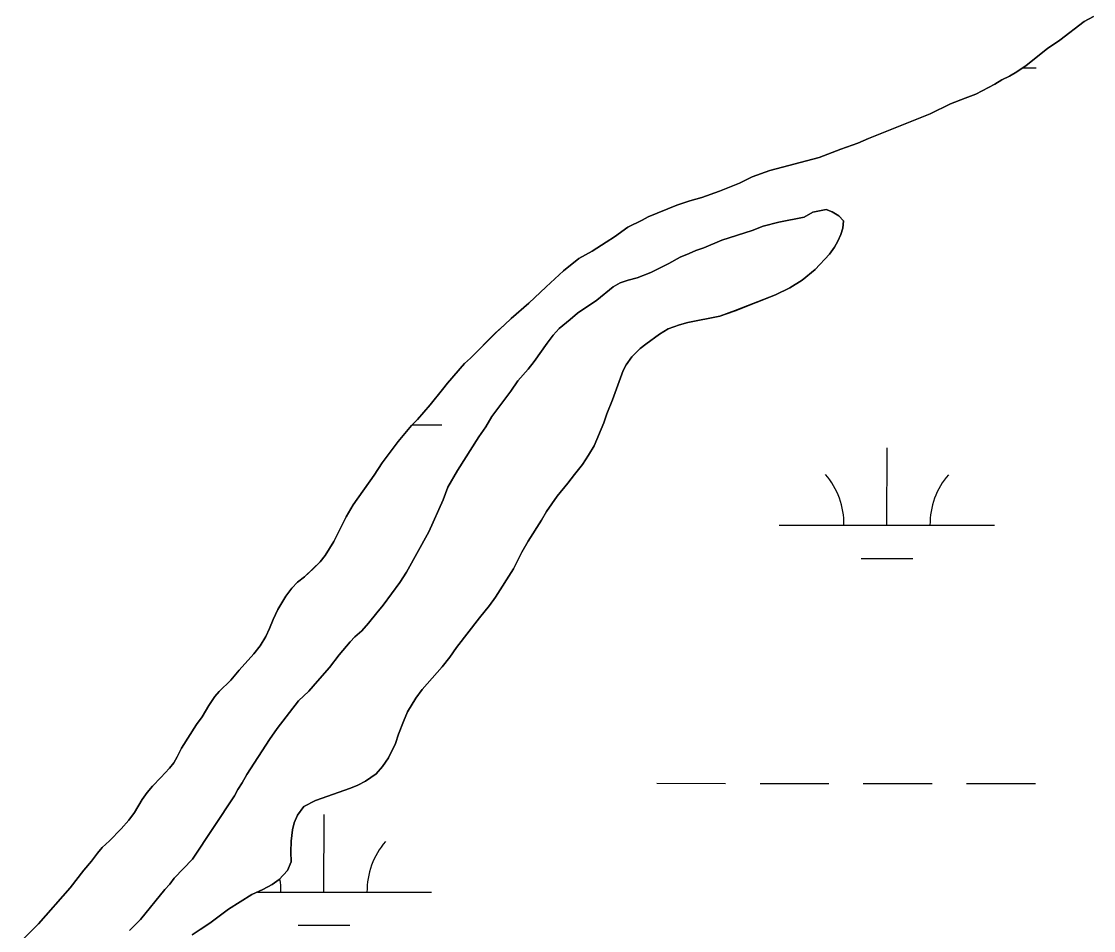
# Model space of a CAD drawing. Extents: x 3148686 to 3186545, y 916144 to 941516.
# Drawn here: x 3154581.6 to 3155079.8, y 924246 to 924668.5 of the extents above; entities that cross this region are included whole.
import ezdxf

# ---------------------------------------------------------------- set-up
doc = ezdxf.new("R2010")
doc.units = 0
for name, color, linetype in [('V-SITE-VEGE', 7, 'Continuous'), ('V-TOPO-SHOR', 7, 'Continuous'), ('V-WETL-SWMP', 7, 'Continuous')]:
    doc.layers.add(name, color=color, linetype=linetype)

msp = doc.modelspace()

# ---------------------------------------------------------------- linework, layer by layer
at = {"layer": 'V-SITE-VEGE'}
for p, q in [((3155075.45, 924668.53), (3155064.14, 924659.86)), ((3155064.14, 924659.86), (3155058.38, 924655.93)), ((3155058.38, 924655.93), (3155048.46, 924648.05)), ((3155044.09, 924645.09), (3155040.72, 924643.13)), ((3155048.46, 924648.05), (3155044.09, 924645.09)), ((3155033.98, 924639.39), (3155025.05, 924634.68)), ((3155037.15, 924641.36), (3155033.98, 924639.39)), ((3155040.72, 924643.13), (3155037.15, 924641.36)), ((3155025.05, 924634.68), (3155020.1, 924632.92)), ((3155013.36, 924630.17), (3155003.84, 924625.66)), ((3155020.1, 924632.92), (3155013.36, 924630.17)), ((3155003.84, 924625.66), (3154975.3, 924614.09)), ((3154975.3, 924614.09), (3154970.34, 924611.93)), ((3154962.41, 924609.19), (3154952.3, 924605.27)), ((3154970.34, 924611.93), (3154962.41, 924609.19)), ((3154952.3, 924605.27), (3154929.32, 924599.23)), ((3154929.32, 924599.23), (3154921.2, 924596.29)), ((3154921.2, 924596.29), (3154915.25, 924593.34)), ((3154905.93, 924589.62), (3154897.81, 924586.68)), ((3154915.25, 924593.34), (3154905.93, 924589.62)), ((3154892.26, 924585.12), (3154886.12, 924583.16)), ((3154897.81, 924586.68), (3154892.26, 924585.12)), ((3154886.12, 924583.16), (3154872.83, 924577.67)), ((3154945.38, 924577.51), (3154949.42, 924579.89)), ((3154949.42, 924579.89), (3154955.54, 924581.14)), ((3154955.54, 924581.14), (3154958.36, 924580.03)), ((3154958.36, 924580.03), (3154961.49, 924578.13)), ((3154870.06, 924576.1), (3154863.32, 924572.96)), ((3154872.83, 924577.67), (3154870.06, 924576.1)), ((3154926.26, 924573.37), (3154933.61, 924575.17)), ((3154933.61, 924575.17), (3154945.38, 924577.51)), ((3154961.49, 924578.13), (3154963.67, 924575.93)), ((3154963.67, 924575.93), (3154963.35, 924572.48)), ((3154863.32, 924572.96), (3154857.17, 924568.43)), ((3154907.14, 924566.83), (3154921.11, 924571.36)), ((3154921.11, 924571.36), (3154926.26, 924573.37)), ((3154962.39, 924569.5), (3154960.97, 924566.38)), ((3154963.35, 924572.48), (3154962.39, 924569.5)), ((3154853.4, 924565.87), (3154846.85, 924561.74)), ((3154857.17, 924568.43), (3154853.4, 924565.87)), ((3154898.68, 924563.37), (3154907.14, 924566.83)), ((3154960.97, 924566.38), (3154959.39, 924563.56)), ((3154846.85, 924561.74), (3154840.7, 924558.4)), ((3154882.49, 924556.09), (3154887.65, 924559)), ((3154887.65, 924559), (3154891.87, 924560.64)), ((3154891.87, 924560.64), (3154895, 924562.1)), ((3154895, 924562.1), (3154898.68, 924563.37)), ((3154957.18, 924560.43), (3154950.41, 924553.24)), ((3154959.39, 924563.56), (3154957.18, 924560.43)), ((3154840.7, 924558.4), (3154833.55, 924552.69)), ((3154874.03, 924551.9), (3154882.49, 924556.09)), ((3154833.55, 924552.69), (3154825.41, 924545.2)), ((3154863.55, 924548.26), (3154867.77, 924549.35)), ((3154867.77, 924549.35), (3154874.03, 924551.9)), ((3154950.41, 924553.24), (3154944.44, 924548.25)), ((3154825.41, 924545.2), (3154817.46, 924537.51)), ((3154849, 924538.95), (3154856.56, 924545.17)), ((3154856.56, 924545.17), (3154859.87, 924546.99)), ((3154859.87, 924546.99), (3154863.55, 924548.26)), ((3154938.62, 924544.66), (3154932.02, 924541.39)), ((3154944.44, 924548.25), (3154938.62, 924544.66)), ((3154839.98, 924532.93), (3154849, 924538.95)), ((3154932.02, 924541.39), (3154913.33, 924534.09)), ((3154817.46, 924537.51), (3154809.13, 924530.42)), ((3154913.33, 924534.09), (3154906.11, 924531.61)), ((3154809.13, 924530.42), (3154806.15, 924527.46)), ((3154831.51, 924525.8), (3154836.67, 924530)), ((3154836.67, 924530), (3154839.98, 924532.93)), ((3154906.11, 924531.61), (3154891.35, 924528.53)), ((3154806.15, 924527.46), (3154801.97, 924523.72)), ((3154828.74, 924522.69), (3154831.51, 924525.8)), ((3154882.09, 924525.59), (3154878.16, 924523.25)), ((3154887.43, 924527.45), (3154882.09, 924525.59)), ((3154891.35, 924528.53), (3154887.43, 924527.45)), ((3154801.97, 924523.72), (3154790.25, 924512.08)), ((3154819.88, 924510.42), (3154825.98, 924519.03)), ((3154825.98, 924519.03), (3154828.74, 924522.69)), ((3154878.16, 924523.25), (3154871.71, 924518.57)), ((3154869.2, 924516.54), (3154865.26, 924512.64)), ((3154871.71, 924518.57), (3154869.2, 924516.54)), ((3154787.47, 924509.52), (3154779.52, 924500.45)), ((3154790.25, 924512.08), (3154787.47, 924509.52)), ((3154817.12, 924506.94), (3154819.88, 924510.42)), ((3154865.26, 924512.64), (3154862.58, 924508.88)), ((3154812.32, 924501.45), (3154817.12, 924506.94)), ((3154861.16, 924506.23), (3154856.25, 924492.6)), ((3154862.58, 924508.88), (3154861.16, 924506.23)), ((3154779.52, 924500.45), (3154777.33, 924497.49)), ((3154809, 924496.69), (3154812.32, 924501.45)), ((3154777.33, 924497.49), (3154771.57, 924490.39)), ((3154800.14, 924484.97), (3154809, 924496.69)), ((3154771.57, 924490.39), (3154765.6, 924483.48)), ((3154856.25, 924492.6), (3154853.71, 924486.18)), ((3154797.36, 924480.03), (3154800.14, 924484.97)), ((3154853.71, 924486.18), (3154852.28, 924481.95)), ((3154762.82, 924480.72), (3154756.66, 924473.22)), ((3154765.6, 924483.48), (3154762.82, 924480.72)), ((3154794.23, 924475.45), (3154797.36, 924480.03)), ((3154852.28, 924481.95), (3154847.7, 924471.31)), ((3154784.25, 924459.88), (3154794.23, 924475.45)), ((3154756.66, 924473.22), (3154749.3, 924463.36)), ((3154847.7, 924471.31), (3154845.17, 924466.92)), ((3154845.17, 924466.92), (3154842.33, 924462.54)), ((3154749.3, 924463.36), (3154745.52, 924457.63)), ((3154779.81, 924452), (3154784.25, 924459.88)), ((3154842.33, 924462.54), (3154838.55, 924458.01)), ((3154745.52, 924457.63), (3154735.76, 924443.82)), ((3154838.55, 924458.01), (3154835.55, 924453.94)), ((3154777.58, 924446.13), (3154779.81, 924452)), ((3154835.55, 924453.94), (3154830.51, 924447.85)), ((3154770.92, 924431.28), (3154777.58, 924446.13)), ((3154830.51, 924447.85), (3154825.62, 924440.81)), ((3154735.76, 924443.82), (3154732.58, 924438.29)), ((3154825.62, 924440.81), (3154823.26, 924436.74)), ((3154732.58, 924438.29), (3154726.79, 924426.83)), ((3154823.26, 924436.74), (3154817.1, 924427.04)), ((3154760.56, 924412.59), (3154770.92, 924431.28)), ((3154726.79, 924426.83), (3154722.81, 924420.31)), ((3154817.1, 924427.04), (3154814.1, 924421.88)), ((3154722.81, 924420.31), (3154720.43, 924417.35)), ((3154814.1, 924421.88), (3154810.31, 924414.05)), ((3154720.43, 924417.35), (3154717.24, 924414.2)), ((3154713.08, 924410.46), (3154709.9, 924407.89)), ((3154717.24, 924414.2), (3154713.08, 924410.46)), ((3154757.42, 924407.83), (3154760.56, 924412.59)), ((3154810.31, 924414.05), (3154801.95, 924400.91)), ((3154707.32, 924405.13), (3154704.53, 924401.39)), ((3154709.9, 924407.89), (3154707.32, 924405.13)), ((3154749.67, 924397.21), (3154757.42, 924407.83)), ((3154704.53, 924401.39), (3154700.75, 924395.26)), ((3154801.95, 924400.91), (3154799.11, 924397)), ((3154700.75, 924395.26), (3154698.55, 924390.52)), ((3154746.72, 924393.73), (3154749.67, 924397.21)), ((3154799.11, 924397), (3154794.54, 924391.37)), ((3154698.55, 924390.52), (3154696.95, 924386.37)), ((3154742.84, 924388.78), (3154746.72, 924393.73)), ((3154794.54, 924391.37), (3154783.83, 924377.62)), ((3154696.95, 924386.37), (3154695.16, 924382.62)), ((3154736.58, 924382.57), (3154739.71, 924385.31)), ((3154739.71, 924385.31), (3154742.84, 924388.78)), ((3154695.16, 924382.62), (3154692.57, 924378.27)), ((3154729.2, 924374.15), (3154734.36, 924380.19)), ((3154734.36, 924380.19), (3154736.58, 924382.57)), ((3154692.57, 924378.27), (3154689.58, 924374.53)), ((3154783.83, 924377.62), (3154780.67, 924373.08)), ((3154689.58, 924374.53), (3154682.83, 924367.03)), ((3154724.77, 924368.29), (3154729.2, 924374.15)), ((3154780.67, 924373.08), (3154777.05, 924368.54)), ((3154682.83, 924367.03), (3154678.85, 924362.3)), ((3154719.23, 924361.88), (3154724.77, 924368.29)), ((3154777.05, 924368.54), (3154767.75, 924358.07)), ((3154678.85, 924362.3), (3154673.49, 924357.17)), ((3154715.18, 924357.31), (3154719.23, 924361.88)), ((3154671.5, 924354.8), (3154668.71, 924350.66)), ((3154673.49, 924357.17), (3154671.5, 924354.8)), ((3154710.39, 924352.74), (3154715.18, 924357.31)), ((3154767.75, 924358.07), (3154764.92, 924354.01)), ((3154668.71, 924350.66), (3154665.52, 924345.33)), ((3154700.42, 924339.92), (3154710.39, 924352.74)), ((3154764.92, 924354.01), (3154760.97, 924347.59)), ((3154665.52, 924345.33), (3154662.94, 924341.78)), ((3154760.97, 924347.59), (3154759.07, 924343.21)), ((3154662.94, 924341.78), (3154655.97, 924330.72)), ((3154696.91, 924334.79), (3154700.42, 924339.92)), ((3154759.07, 924343.21), (3154756.85, 924337.26)), ((3154686.38, 924318.49), (3154696.91, 924334.79)), ((3154756.85, 924337.26), (3154755.43, 924332.87)), ((3154655.97, 924330.72), (3154653.98, 924326.77)), ((3154755.43, 924332.87), (3154752.11, 924326.3)), ((3154653.98, 924326.77), (3154652.38, 924324)), ((3154752.11, 924326.3), (3154749.43, 924322.23)), ((3154650.39, 924321.44), (3154646.42, 924317.1)), ((3154652.38, 924324), (3154650.39, 924321.44)), ((3154749.43, 924322.23), (3154746.43, 924318.79)), ((3154646.42, 924317.1), (3154642.44, 924313.16)), ((3154684.16, 924314.64), (3154686.38, 924318.49)), ((3154741.56, 924315.36), (3154737.94, 924313.49)), ((3154746.43, 924318.79), (3154741.56, 924315.36)), ((3154640.06, 924310.2), (3154637.67, 924306.84)), ((3154642.44, 924313.16), (3154640.06, 924310.2)), ((3154680.65, 924308.59), (3154682.13, 924311.53)), ((3154682.13, 924311.53), (3154684.16, 924314.64)), ((3154734.49, 924312.1), (3154718.31, 924306.51)), ((3154737.94, 924313.49), (3154734.49, 924312.1)), ((3154637.67, 924306.84), (3154634.08, 924300.92)), ((3154661.07, 924279.11), (3154680.65, 924308.59)), ((3154718.31, 924306.51), (3154712.81, 924303.71)), ((3154634.08, 924300.92), (3154631.5, 924297.37)), ((3154712.81, 924303.71), (3154709.82, 924299.65)), ((3154631.5, 924297.37), (3154627.92, 924293.23)), ((3154708.4, 924296.05), (3154707.6, 924292.75)), ((3154709.82, 924299.65), (3154708.4, 924296.05)), ((3154627.92, 924293.23), (3154622.56, 924287.7)), ((3154707.6, 924292.75), (3154706.95, 924287.58)), ((3154622.56, 924287.7), (3154619.18, 924284.55)), ((3154706.95, 924287.58), (3154706.77, 924282.56)), ((3154617, 924281.99), (3154614.21, 924278.24)), ((3154619.18, 924284.55), (3154617, 924281.99)), ((3154706.77, 924282.56), (3154706.91, 924277.86)), ((3154614.21, 924278.24), (3154610.63, 924274.09)), ((3154652.59, 924270.32), (3154661.07, 924279.11)), ((3154706.91, 924277.86), (3154705.17, 924273.95)), ((3154610.63, 924274.09), (3154604.26, 924265.8)), ((3154650.56, 924267.58), (3154652.59, 924270.32)), ((3154705.17, 924273.95), (3154701.39, 924269.72)), ((3154604.26, 924265.8), (3154589.55, 924249.04)), ((3154636.91, 924251.1), (3154648.17, 924265.02)), ((3154648.17, 924265.02), (3154650.56, 924267.58)), ((3154693.85, 924265.05), (3154688.66, 924262.72)), ((3154698.09, 924267.39), (3154693.85, 924265.05)), ((3154701.39, 924269.72), (3154698.09, 924267.39)), ((3154688.66, 924262.72), (3154677.82, 924255.86)), ((3154677.82, 924255.86), (3154671.68, 924251.33)), ((3154631.75, 924245.98), (3154636.91, 924251.1)), ((3154671.68, 924251.33), (3154669.17, 924249.46)), ((3154589.55, 924249.04), (3154581.61, 924241.15)), ((3154664.61, 924246.5), (3154660.99, 924244)), ((3154669.17, 924249.46), (3154664.61, 924246.5))]:
    msp.add_line(p, q, dxfattribs=at)
at = {"layer": 'V-TOPO-SHOR'}
for points in [[(3154745.52, 924457.63), (3154749.3, 924463.36), (3154756.66, 924473.22), (3154762.82, 924480.72), (3154765.6, 924483.48), (3154771.57, 924490.39), (3154777.33, 924497.49), (3154779.52, 924500.45), (3154787.47, 924509.52), (3154790.25, 924512.08), (3154801.97, 924523.72), (3154806.15, 924527.46), (3154809.13, 924530.42), (3154817.46, 924537.51), (3154825.41, 924545.2), (3154833.55, 924552.69), (3154840.7, 924558.4), (3154846.85, 924561.74), (3154853.4, 924565.87), (3154857.17, 924568.43), (3154863.32, 924572.96), (3154870.06, 924576.1), (3154872.83, 924577.67), (3154886.12, 924583.16), (3154892.26, 924585.12), (3154897.81, 924586.68), (3154905.93, 924589.62), (3154915.25, 924593.34), (3154921.2, 924596.29), (3154929.32, 924599.23), (3154952.3, 924605.27), (3154962.41, 924609.19), (3154970.34, 924611.93), (3154975.3, 924614.09), (3155003.84, 924625.66), (3155013.36, 924630.17), (3155020.1, 924632.92), (3155025.05, 924634.68), (3155033.97, 924639.39), (3155037.15, 924641.36), (3155040.72, 924643.13), (3155044.09, 924645.1), (3155048.46, 924648.05), (3155058.38, 924655.93), (3155064.14, 924659.86), (3155075.45, 924668.53), (3155079.81, 924670.88)], [(3154949.42, 924579.89), (3154945.38, 924577.51), (3154933.61, 924575.17), (3154926.26, 924573.37), (3154921.11, 924571.36), (3154907.14, 924566.83), (3154898.68, 924563.37), (3154895, 924562.1), (3154891.87, 924560.64), (3154887.64, 924559), (3154882.49, 924556.09), (3154874.03, 924551.9), (3154867.77, 924549.35), (3154863.55, 924548.26), (3154859.87, 924546.99), (3154856.56, 924545.17), (3154849, 924538.95), (3154839.98, 924532.93), (3154836.67, 924530), (3154831.51, 924525.8), (3154828.74, 924522.69), (3154825.98, 924519.03), (3154819.88, 924510.42), (3154817.12, 924506.94), (3154812.32, 924501.45), (3154809, 924496.69), (3154800.14, 924484.97), (3154797.36, 924480.03), (3154794.23, 924475.45), (3154784.25, 924459.88), (3154779.81, 924452), (3154777.58, 924446.13), (3154770.92, 924431.28), (3154760.56, 924412.59), (3154757.42, 924407.83), (3154749.67, 924397.21), (3154746.72, 924393.73), (3154742.84, 924388.78), (3154739.71, 924385.31), (3154736.58, 924382.57), (3154734.36, 924380.19), (3154729.2, 924374.15), (3154724.77, 924368.29), (3154719.23, 924361.88), (3154715.18, 924357.31), (3154710.39, 924352.74), (3154700.42, 924339.92), (3154696.91, 924334.79), (3154686.38, 924318.49), (3154684.16, 924314.64), (3154682.13, 924311.53), (3154680.65, 924308.59), (3154661.07, 924279.11), (3154652.59, 924270.32), (3154650.56, 924267.58), (3154648.17, 924265.02), (3154636.91, 924251.1), (3154631.75, 924245.98)], [(3154706.91, 924277.86), (3154706.77, 924282.56), (3154706.95, 924287.58), (3154707.6, 924292.75), (3154708.4, 924296.05), (3154709.82, 924299.65), (3154712.81, 924303.71), (3154718.31, 924306.51), (3154734.49, 924312.1), (3154737.94, 924313.49), (3154741.56, 924315.36), (3154746.43, 924318.79), (3154749.43, 924322.23), (3154752.11, 924326.3), (3154755.43, 924332.87), (3154756.85, 924337.26), (3154759.07, 924343.21), (3154760.97, 924347.59), (3154764.92, 924354.01), (3154767.75, 924358.07), (3154777.05, 924368.54), (3154780.67, 924373.08), (3154783.83, 924377.62), (3154794.54, 924391.37), (3154799.11, 924397), (3154801.95, 924400.91), (3154810.31, 924414.05), (3154814.1, 924421.88), (3154817.1, 924427.04), (3154823.26, 924436.74), (3154825.62, 924440.81), (3154830.51, 924447.85), (3154835.55, 924453.94), (3154838.55, 924458.01), (3154842.33, 924462.54), (3154845.17, 924466.92), (3154847.7, 924471.31), (3154852.28, 924481.95), (3154853.71, 924486.18), (3154856.25, 924492.6), (3154861.16, 924506.23), (3154862.58, 924508.88), (3154865.26, 924512.64), (3154869.2, 924516.54), (3154871.71, 924518.57), (3154878.16, 924523.25), (3154882.09, 924525.59), (3154887.43, 924527.45), (3154891.35, 924528.53), (3154906.11, 924531.61), (3154913.33, 924534.09), (3154932.02, 924541.39), (3154938.62, 924544.66), (3154944.44, 924548.25), (3154950.41, 924553.24), (3154957.18, 924560.43), (3154959.39, 924563.56), (3154960.97, 924566.38), (3154962.39, 924569.5), (3154963.35, 924572.48), (3154963.67, 924575.93), (3154961.49, 924578.13), (3154958.36, 924580.03), (3154955.54, 924581.14), (3154949.42, 924579.89)], [(3154581.61, 924241.15), (3154589.55, 924249.04), (3154604.26, 924265.8), (3154610.63, 924274.09), (3154614.21, 924278.24), (3154616.99, 924281.99), (3154619.18, 924284.55), (3154622.56, 924287.7), (3154627.92, 924293.23), (3154631.5, 924297.37), (3154634.08, 924300.92), (3154637.67, 924306.84), (3154640.06, 924310.2), (3154642.44, 924313.16), (3154646.42, 924317.1), (3154650.39, 924321.44), (3154652.38, 924324), (3154653.98, 924326.77), (3154655.97, 924330.72), (3154662.94, 924341.78), (3154665.52, 924345.33), (3154668.71, 924350.66), (3154671.5, 924354.8), (3154673.49, 924357.17), (3154678.85, 924362.3), (3154682.83, 924367.03), (3154689.58, 924374.53), (3154692.57, 924378.27), (3154695.16, 924382.62), (3154696.95, 924386.37), (3154698.55, 924390.52), (3154700.75, 924395.26), (3154704.53, 924401.39), (3154707.32, 924405.13), (3154709.9, 924407.89), (3154713.08, 924410.46), (3154717.24, 924414.2), (3154720.43, 924417.35), (3154722.81, 924420.31), (3154726.79, 924426.83), (3154732.58, 924438.29), (3154735.76, 924443.82), (3154745.52, 924457.63)], [(3154660.99, 924244), (3154664.61, 924246.5), (3154669.17, 924249.46), (3154671.69, 924251.33), (3154677.82, 924255.86), (3154688.66, 924262.72), (3154693.85, 924265.05), (3154698.09, 924267.39), (3154701.39, 924269.72), (3154705.17, 924273.95), (3154706.91, 924277.86)]]:
    msp.add_lwpolyline(points, dxfattribs=at)
at = {"layer": 'V-WETL-SWMP'}
for p, q in [((3155046.82, 924646.94), (3155053.17, 924646.93)), ((3154763.17, 924481.07), (3154777, 924481.05)), ((3154983.79, 924434.4), (3154983.83, 924470.4)), ((3154933.79, 924434.46), (3155033.79, 924434.35)), ((3154971.78, 924418.98), (3154995.78, 924418.96)), ((3154876.82, 924314.44), (3154908.82, 924314.41)), ((3154924.82, 924314.39), (3154956.82, 924314.36)), ((3154972.82, 924314.34), (3155004.82, 924314.31)), ((3155020.82, 924314.29), (3155052.82, 924314.26)), ((3154722.18, 924263.87), (3154722.22, 924299.87)), ((3154691.29, 924263.9), (3154772.18, 924263.81)), ((3154710.16, 924248.45), (3154734.16, 924248.42))]:
    msp.add_line(p, q, dxfattribs=at)
for points in [[(3155079.81, 924670.89), (3155075.45, 924668.53), (3155064.14, 924659.86), (3155058.38, 924655.93), (3155048.46, 924648.05), (3155044.09, 924645.1), (3155040.72, 924643.13), (3155037.15, 924641.36), (3155033.97, 924639.4), (3155025.05, 924634.68), (3155020.1, 924632.92), (3155013.36, 924630.17), (3155003.84, 924625.66), (3154975.3, 924614.09), (3154970.34, 924611.93), (3154962.41, 924609.19), (3154952.3, 924605.27), (3154929.32, 924599.23), (3154921.2, 924596.29), (3154915.25, 924593.34), (3154905.93, 924589.62), (3154897.81, 924586.68), (3154892.26, 924585.12), (3154886.12, 924583.16), (3154872.84, 924577.67), (3154870.06, 924576.1), (3154863.32, 924572.96), (3154857.17, 924568.43), (3154853.4, 924565.87), (3154846.85, 924561.74), (3154840.7, 924558.4), (3154833.55, 924552.69), (3154825.41, 924545.2), (3154817.46, 924537.51), (3154809.13, 924530.42), (3154806.15, 924527.46), (3154801.98, 924523.72), (3154790.25, 924512.08), (3154787.47, 924509.52), (3154779.52, 924500.45), (3154777.33, 924497.49), (3154771.57, 924490.39), (3154765.6, 924483.48), (3154762.82, 924480.72), (3154756.66, 924473.22), (3154749.3, 924463.36), (3154745.52, 924457.63), (3154735.77, 924443.82), (3154732.58, 924438.29), (3154726.79, 924426.83), (3154722.81, 924420.31), (3154720.42, 924417.36), (3154717.25, 924414.2), (3154713.08, 924410.46), (3154709.9, 924407.9), (3154707.32, 924405.13), (3154704.53, 924401.39), (3154700.75, 924395.26), (3154698.55, 924390.52), (3154696.95, 924386.37), (3154695.16, 924382.62), (3154692.57, 924378.28), (3154689.58, 924374.53), (3154682.83, 924367.03), (3154678.85, 924362.3), (3154673.49, 924357.17), (3154671.5, 924354.81), (3154668.71, 924350.66), (3154665.53, 924345.33), (3154662.94, 924341.78), (3154655.97, 924330.72), (3154653.98, 924326.77), (3154652.38, 924324), (3154650.39, 924321.44), (3154646.42, 924317.1), (3154642.44, 924313.16), (3154640.06, 924310.2), (3154637.67, 924306.84), (3154634.08, 924300.92), (3154631.5, 924297.37), (3154627.92, 924293.22), (3154622.56, 924287.7), (3154619.18, 924284.55), (3154616.99, 924281.99), (3154614.21, 924278.24), (3154610.63, 924274.09), (3154604.26, 924265.81), (3154589.55, 924249.04), (3154581.61, 924241.15)], [(3154631.75, 924245.98), (3154636.91, 924251.1), (3154648.17, 924265.02), (3154650.56, 924267.58), (3154652.59, 924270.32), (3154661.07, 924279.11), (3154680.65, 924308.59), (3154682.13, 924311.53), (3154684.16, 924314.64), (3154686.38, 924318.49), (3154696.91, 924334.79), (3154700.42, 924339.92), (3154710.39, 924352.74), (3154715.18, 924357.31), (3154719.23, 924361.88), (3154724.77, 924368.29), (3154729.2, 924374.15), (3154734.36, 924380.19), (3154736.58, 924382.57), (3154739.71, 924385.31), (3154742.84, 924388.79), (3154746.72, 924393.73), (3154749.67, 924397.21), (3154757.42, 924407.83), (3154760.56, 924412.59), (3154770.92, 924431.28), (3154777.58, 924446.13), (3154779.81, 924452), (3154784.25, 924459.88), (3154794.22, 924475.45), (3154797.36, 924480.02), (3154800.14, 924484.97), (3154809, 924496.69), (3154812.32, 924501.45), (3154817.12, 924506.94), (3154819.88, 924510.42), (3154825.98, 924519.03), (3154828.74, 924522.69), (3154831.51, 924525.8), (3154836.67, 924530), (3154839.98, 924532.93), (3154849.01, 924538.95), (3154856.56, 924545.17), (3154859.87, 924546.99), (3154863.55, 924548.26), (3154867.78, 924549.35), (3154874.03, 924551.9), (3154882.49, 924556.09), (3154887.64, 924559.01), (3154891.87, 924560.64), (3154895, 924562.1), (3154898.68, 924563.37), (3154907.14, 924566.83), (3154921.11, 924571.36), (3154926.26, 924573.36), (3154933.61, 924575.17), (3154945.38, 924577.51), (3154949.42, 924579.89), (3154955.54, 924581.14), (3154958.36, 924580.03), (3154961.49, 924578.13), (3154963.67, 924575.93), (3154963.35, 924572.48), (3154962.39, 924569.51), (3154960.97, 924566.37), (3154959.39, 924563.56), (3154957.18, 924560.43), (3154950.41, 924553.24), (3154944.44, 924548.25), (3154938.62, 924544.66), (3154932.02, 924541.39), (3154913.33, 924534.1), (3154906.11, 924531.61), (3154891.35, 924528.53), (3154887.43, 924527.45), (3154882.09, 924525.59), (3154878.16, 924523.25), (3154871.71, 924518.57), (3154869.2, 924516.54), (3154865.26, 924512.64), (3154862.58, 924508.88), (3154861.16, 924506.22), (3154856.25, 924492.6), (3154853.71, 924486.18), (3154852.28, 924481.95), (3154847.7, 924471.31), (3154845.17, 924466.92), (3154842.33, 924462.54), (3154838.55, 924458.01), (3154835.55, 924453.94), (3154830.51, 924447.85), (3154825.62, 924440.81), (3154823.26, 924436.74), (3154817.1, 924427.04), (3154814.1, 924421.88), (3154810.31, 924414.05), (3154801.95, 924400.91), (3154799.11, 924397), (3154794.54, 924391.37), (3154783.82, 924377.61), (3154780.67, 924373.08), (3154777.05, 924368.55), (3154767.75, 924358.07), (3154764.92, 924354.01), (3154760.97, 924347.59), (3154759.07, 924343.21), (3154756.85, 924337.26), (3154755.43, 924332.87), (3154752.11, 924326.3), (3154749.43, 924322.23), (3154746.43, 924318.79), (3154741.56, 924315.36), (3154737.94, 924313.49), (3154734.49, 924312.1), (3154718.31, 924306.51), (3154712.81, 924303.71), (3154709.82, 924299.65), (3154708.39, 924296.04), (3154707.6, 924292.75), (3154706.95, 924287.58), (3154706.77, 924282.56), (3154706.91, 924277.86), (3154705.17, 924273.94), (3154701.39, 924269.73), (3154698.09, 924267.39), (3154693.85, 924265.05), (3154688.66, 924262.72), (3154677.82, 924255.86), (3154671.68, 924251.33), (3154669.17, 924249.46), (3154664.61, 924246.5), (3154660.99, 924244)]]:
    msp.add_lwpolyline(points, dxfattribs=at)
for centre, start, end in [((3154928.55, 924434.94), 359.1678, 40.7115), ((3155039.04, 924434.82), 139.1678, 180.7115), ((3154777.42, 924264.28), 139.1678, 180.7115), ((3154666.94, 924264.4), 359.1678, 9.294)]:
    msp.add_arc(centre, 35.25, start, end, dxfattribs=at)

doc.saveas('drawing.dxf')
